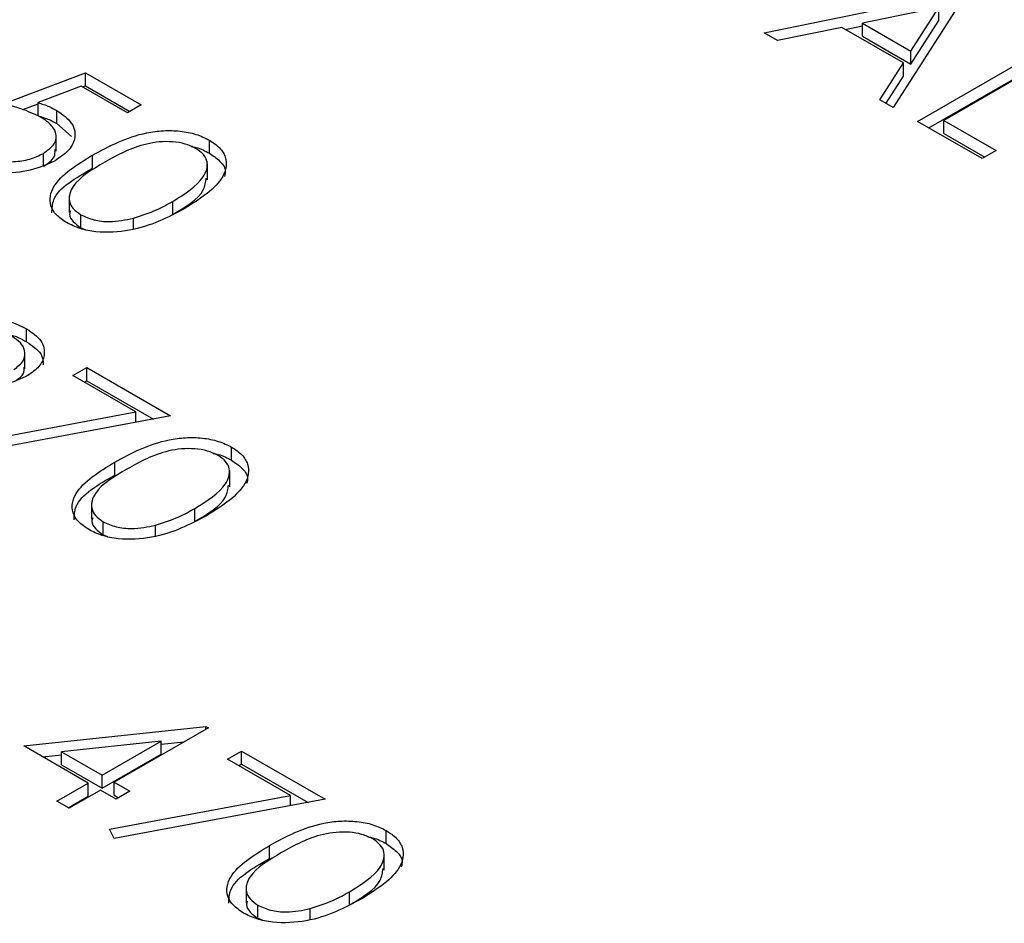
# Model space of a CAD drawing. Header units: inches. Extents: x 1802 to 2468, y -253 to -72.
# Tile 464 of 570: x 2222.762 to 2223.377, y -87.884 to -87.32. Entities that reach past the tile are written whole.
import ezdxf

# ---------------------------------------------------------------- set-up
doc = ezdxf.new("R2010")
doc.units = ezdxf.units.IN
doc.header["$LTSCALE"] = 0.5
doc.header["$MEASUREMENT"] = 0
doc.layers.add('DST-M-S', color=53, linetype='Continuous')

msp = doc.modelspace()

# ---------------------------------------------------------------- linework, layer by layer
at = {"layer": 'DST-M-S', "linetype": 'Continuous', "lineweight": 25}
for p, q in [((2223.22678, -87.32801), (2223.35189, -87.30226)), ((2223.35297, -87.30289), (2223.30728, -87.37448)), ((2223.33581, -87.31208), (2223.28803, -87.32192)), ((2223.31835, -87.33942), (2223.33581, -87.31208)), ((2223.33581, -87.32024), (2223.33581, -87.31208)), ((2223.27731, -87.32578), (2223.28803, -87.32357)), ((2223.28803, -87.33008), (2223.28803, -87.32192)), ((2223.28803, -87.32192), (2223.31835, -87.33942)), ((2223.31835, -87.34759), (2223.33581, -87.32024)), ((2223.23509, -87.33281), (2223.22678, -87.32801)), ((2223.27519, -87.32456), (2223.23509, -87.33281)), ((2223.31366, -87.34676), (2223.27519, -87.32456)), ((2223.28803, -87.33008), (2223.31835, -87.34759)), ((2223.32251, -87.38328), (2223.40737, -87.33429)), ((2223.31835, -87.34759), (2223.31835, -87.33942)), ((2223.32959, -87.38736), (2223.40737, -87.34246)), ((2223.41498, -87.33869), (2223.33883, -87.38265)), ((2223.29901, -87.36971), (2223.31366, -87.34676)), ((2223.31366, -87.35493), (2223.31366, -87.34676)), ((2222.75193, -87.37229), (2222.80306, -87.35282)), ((2222.80306, -87.35282), (2222.83787, -87.37291)), ((2222.80306, -87.36098), (2222.80306, -87.35282)), ((2222.8011, -87.36173), (2222.80306, -87.36098)), ((2222.80306, -87.36098), (2222.8308, -87.377)), ((2223.30282, -87.3719), (2223.31366, -87.35493)), ((2222.80031, -87.36128), (2222.77342, -87.37152)), ((2222.82917, -87.37794), (2222.80031, -87.36128)), ((2222.76393, -87.37588), (2222.77342, -87.37227)), ((2222.77342, -87.37969), (2222.77342, -87.37152)), ((2222.83787, -87.37291), (2222.82917, -87.37794)), ((2223.30728, -87.37448), (2223.29901, -87.36971)), ((2222.78506, -87.3845), (2222.78506, -87.37634)), ((2222.78506, -87.3845), (2222.79436, -87.3927)), ((2223.36276, -87.40651), (2223.32251, -87.38328)), ((2223.33883, -87.38265), (2223.37147, -87.40149)), ((2223.33883, -87.39081), (2223.33883, -87.38265)), ((2222.78469, -87.40193), (2222.78469, -87.39172)), ((2223.33883, -87.39081), (2223.3644, -87.40557)), ((2222.88039, -87.40311), (2222.88039, -87.39494)), ((2222.77672, -87.41136), (2222.77672, -87.4032)), ((2223.37147, -87.40149), (2223.36276, -87.40651)), ((2222.80738, -87.4125), (2222.80738, -87.40433)), ((2222.87917, -87.41974), (2222.87917, -87.40953)), ((2222.79281, -87.42982), (2222.79281, -87.44003)), ((2222.85746, -87.44137), (2222.85746, -87.4332)), ((2222.80014, -87.44973), (2222.80014, -87.44156)), ((2222.83291, -87.45027), (2222.83291, -87.44366)), ((2222.80014, -87.44973), (2222.80282, -87.45074)), ((2222.76628, -87.52093), (2222.76628, -87.51276)), ((2222.76519, -87.53767), (2222.76519, -87.52747)), ((2222.79518, -87.542), (2222.80388, -87.53698)), ((2222.80388, -87.53698), (2222.8561, -87.56712)), ((2222.80388, -87.54515), (2222.80388, -87.53698)), ((2222.83451, -87.56471), (2222.79518, -87.542)), ((2222.80225, -87.54609), (2222.80388, -87.54515)), ((2222.80388, -87.54515), (2222.8454, -87.56912)), ((2222.72151, -87.58573), (2222.83451, -87.56471)), ((2222.8561, -87.56712), (2222.72446, -87.59162)), ((2222.83451, -87.57114), (2222.83451, -87.56471)), ((2222.89426, -87.59481), (2222.89426, -87.58664)), ((2222.82125, -87.6042), (2222.82125, -87.59603)), ((2222.89304, -87.61144), (2222.89304, -87.60123)), ((2222.80668, -87.62152), (2222.80668, -87.63173)), ((2222.87133, -87.63307), (2222.87133, -87.6249)), ((2222.81401, -87.64143), (2222.81401, -87.63326)), ((2222.84678, -87.64197), (2222.84678, -87.63536)), ((2222.81401, -87.64143), (2222.81669, -87.64244)), ((2222.76444, -87.77327), (2222.87821, -87.76107)), ((2222.87976, -87.76196), (2222.82101, -87.79588)), ((2222.87821, -87.76107), (2222.87976, -87.76196)), ((2222.87821, -87.76286), (2222.87821, -87.76107)), ((2222.85025, -87.77021), (2222.7881, -87.77688)), ((2222.8134, -87.79148), (2222.85025, -87.77021)), ((2222.85025, -87.77837), (2222.85025, -87.77021)), ((2222.85025, -87.77223), (2222.86464, -87.77069)), ((2222.80469, -87.7965), (2222.76444, -87.77327)), ((2222.77637, -87.78015), (2222.7881, -87.7789)), ((2222.7881, -87.77688), (2222.8134, -87.79148)), ((2222.7881, -87.78504), (2222.7881, -87.77688)), ((2222.8134, -87.79965), (2222.85025, -87.77837)), ((2222.89172, -87.78143), (2222.90043, -87.77641)), ((2222.90043, -87.77641), (2222.95264, -87.80655)), ((2222.90043, -87.78457), (2222.90043, -87.77641)), ((2222.7881, -87.78504), (2222.8134, -87.79965)), ((2222.93106, -87.80414), (2222.89172, -87.78143)), ((2222.89879, -87.78551), (2222.90043, -87.78457)), ((2222.90043, -87.78457), (2222.94195, -87.80854)), ((2222.78511, -87.80781), (2222.80469, -87.7965)), ((2222.80469, -87.80467), (2222.80469, -87.7965)), ((2222.8134, -87.79965), (2222.8134, -87.79148)), ((2222.82101, -87.79588), (2222.8308, -87.80153)), ((2222.82101, -87.80404), (2222.82101, -87.79588)), ((2222.81231, -87.8009), (2222.79273, -87.8122)), ((2222.8221, -87.80655), (2222.81231, -87.8009)), ((2222.8308, -87.80153), (2222.8221, -87.80655)), ((2222.79273, -87.8122), (2222.78511, -87.80781)), ((2222.79218, -87.81189), (2222.80469, -87.80467)), ((2222.81805, -87.82516), (2222.93106, -87.80414)), ((2222.82101, -87.80404), (2222.82373, -87.80561)), ((2222.95264, -87.80655), (2222.82101, -87.83104)), ((2222.93106, -87.81057), (2222.93106, -87.80414)), ((2222.82101, -87.83104), (2222.81805, -87.82516)), ((2222.9908, -87.83423), (2222.9908, -87.82607)), ((2222.9178, -87.84363), (2222.9178, -87.83546)), ((2222.98959, -87.85087), (2222.98959, -87.84066)), ((2222.90323, -87.86095), (2222.90323, -87.87115)), ((2222.96787, -87.87249), (2222.96787, -87.86433)), ((2222.91056, -87.88085), (2222.91056, -87.87269)), ((2222.94333, -87.8814), (2222.94333, -87.87479)), ((2222.91056, -87.88085), (2222.91323, -87.88187))]:
    msp.add_line(p, q, dxfattribs=at)
for points, knots in [([(2222.77498, -87.38057), (2222.77102, -87.37871), (2222.76393, -87.37538), (2222.7556, -87.37323), (2222.75193, -87.37229)], [0, 0, 0, 0, 0.559416, 1, 1, 1, 1]), ([(2222.77342, -87.37152), (2222.77576, -87.37229), (2222.77994, -87.37366), (2222.7835, -87.37552), (2222.78506, -87.37634)], [0, 0, 0, 0, 0.560064, 1, 1, 1, 1]), ([(2222.78506, -87.37634), (2222.78869, -87.37893), (2222.79594, -87.38411), (2222.79722, -87.39367), (2222.7929, -87.4019), (2222.78697, -87.40582), (2222.78401, -87.40778)], [0, 0, 0, 0, 0.279688, 0.559025, 0.779292, 1, 1, 1, 1]), ([(2222.77342, -87.37969), (2222.77576, -87.38045), (2222.77994, -87.38182), (2222.7835, -87.38369), (2222.78506, -87.3845)], [0, 0, 0, 0, 0.560064, 1, 1, 1, 1]), ([(2222.77672, -87.4032), (2222.77934, -87.40132), (2222.78458, -87.39757), (2222.78523, -87.39059), (2222.78147, -87.38478), (2222.77715, -87.38197), (2222.77498, -87.38057)], [0, 0, 0, 0, 0.279539, 0.558617, 0.779047, 1, 1, 1, 1]), ([(2222.80738, -87.40433), (2222.81784, -87.39867), (2222.83093, -87.39159), (2222.85158, -87.3888), (2222.86216, -87.38905), (2222.87234, -87.391), (2222.8777, -87.39363), (2222.88039, -87.39494)], [0, 0, 0, 0, 0.498702, 0.624177, 0.749467, 0.874745, 1, 1, 1, 1]), ([(2222.87194, -87.40011), (2222.8698, -87.3991), (2222.86552, -87.39708), (2222.85737, -87.39582), (2222.84908, -87.39586), (2222.83314, -87.39858), (2222.82307, -87.40421), (2222.81503, -87.40871)], [0, 0, 0, 0, 0.125139, 0.250418, 0.375519, 0.500847, 1, 1, 1, 1]), ([(2222.88039, -87.39494), (2222.88268, -87.3965), (2222.88728, -87.39961), (2222.89195, -87.40743), (2222.88927, -87.42222), (2222.87473, -87.43146), (2222.86504, -87.43762)], [0, 0, 0, 0, 0.1256, 0.251197, 0.500581, 1, 1, 1, 1]), ([(2222.73366, -87.40319), (2222.73721, -87.40481), (2222.74432, -87.40805), (2222.75721, -87.40879), (2222.76861, -87.40718), (2222.77401, -87.40452), (2222.77672, -87.4032)], [0, 0, 0, 0, 0.279617, 0.559357, 0.779559, 1, 1, 1, 1]), ([(2222.77672, -87.41136), (2222.77952, -87.40949), (2222.78413, -87.40642), (2222.78404, -87.40244), (2222.784, -87.40087)], [0, 0, 0, 0, 0.608372, 1, 1, 1, 1]), ([(2222.85746, -87.4332), (2222.86502, -87.42847), (2222.87635, -87.42139), (2222.88007, -87.41007), (2222.87715, -87.40383), (2222.87367, -87.40135), (2222.87194, -87.40011)], [0, 0, 0, 0, 0.500072, 0.749021, 0.874598, 1, 1, 1, 1]), ([(2222.8689, -87.39887), (2222.86995, -87.39906), (2222.87435, -87.39985), (2222.87777, -87.4017), (2222.88039, -87.40311)], [0, 0, 0, 0, 0.237776, 1, 1, 1, 1]), ([(2222.88039, -87.40311), (2222.88263, -87.40466), (2222.88711, -87.40778), (2222.89098, -87.41301), (2222.89009, -87.41638), (2222.88974, -87.41773)], [0, 0, 0, 0, 0.3758791, 0.7517484, 1, 1, 1, 1]), ([(2222.78401, -87.40778), (2222.77911, -87.41003), (2222.76932, -87.41454), (2222.75146, -87.41604), (2222.7357, -87.4135), (2222.72825, -87.40981), (2222.72452, -87.40795)], [0, 0, 0, 0, 0.279864, 0.559271, 0.779424, 1, 1, 1, 1]), ([(2222.79118, -87.44644), (2222.78891, -87.44489), (2222.78436, -87.4418), (2222.77979, -87.43404), (2222.7829, -87.41937), (2222.79758, -87.41035), (2222.80738, -87.40433)], [0, 0, 0, 0, 0.125551, 0.25109, 0.50025, 1, 1, 1, 1]), ([(2222.81503, -87.40871), (2222.80716, -87.41333), (2222.79538, -87.42024), (2222.79194, -87.43163), (2222.79494, -87.43784), (2222.79841, -87.44032), (2222.80014, -87.44156)], [0, 0, 0, 0, 0.5002912, 0.749086, 0.8746062, 1, 1, 1, 1]), ([(2222.78205, -87.4403), (2222.78218, -87.43751), (2222.78272, -87.42657), (2222.79685, -87.41851), (2222.80738, -87.4125)], [0, 0, 0, 0, 0.254367, 1, 1, 1, 1]), ([(2222.85746, -87.44137), (2222.86551, -87.43665), (2222.87674, -87.43007), (2222.87805, -87.42117), (2222.87842, -87.41865)], [0, 0, 0, 0, 0.717337, 1, 1, 1, 1]), ([(2222.83291, -87.44366), (2222.8379, -87.44203), (2222.84682, -87.43911), (2222.8542, -87.43501), (2222.85746, -87.4332)], [0, 0, 0, 0, 0.559599, 1, 1, 1, 1]), ([(2222.86504, -87.43762), (2222.85438, -87.44322), (2222.8384, -87.45163), (2222.8128, -87.45309), (2222.79927, -87.45041), (2222.79388, -87.44776), (2222.79118, -87.44644)], [0, 0, 0, 0, 0.499407, 0.748743, 0.874372, 1, 1, 1, 1]), ([(2222.79364, -87.43907), (2222.79338, -87.43981), (2222.79257, -87.44212), (2222.7951, -87.44601), (2222.79846, -87.44849), (2222.80014, -87.44973)], [0, 0, 0, 0, 0.191677, 0.596042, 1, 1, 1, 1]), ([(2222.80014, -87.44156), (2222.80275, -87.44273), (2222.80797, -87.44507), (2222.81997, -87.44641), (2222.82801, -87.4447), (2222.83291, -87.44366)], [0, 0, 0, 0, 0.280257, 0.560781, 1, 1, 1, 1]), ([(2222.71032, -87.51312), (2222.71494, -87.51102), (2222.72417, -87.50683), (2222.74084, -87.50557), (2222.75571, -87.50762), (2222.76275, -87.51105), (2222.76628, -87.51276)], [0, 0, 0, 0, 0.280029, 0.559515, 0.779668, 1, 1, 1, 1]), ([(2222.76628, -87.51276), (2222.76971, -87.51515), (2222.77656, -87.51992), (2222.77805, -87.52876), (2222.77476, -87.53654), (2222.76938, -87.54026), (2222.76669, -87.54212)], [0, 0, 0, 0, 0.27989, 0.559224, 0.779582, 1, 1, 1, 1]), ([(2222.75319, -87.51603), (2222.75387, -87.51612), (2222.75899, -87.51682), (2222.76289, -87.51902), (2222.76628, -87.52093)], [0, 0, 0, 0, 0.131317, 1, 1, 1, 1]), ([(2222.75839, -87.53812), (2222.76066, -87.5364), (2222.7652, -87.53295), (2222.76557, -87.52676), (2222.76291, -87.52141), (2222.75909, -87.51884), (2222.75719, -87.51756)], [0, 0, 0, 0, 0.279126, 0.558978, 0.77935, 1, 1, 1, 1]), ([(2222.76628, -87.52093), (2222.76987, -87.52331), (2222.77618, -87.52748), (2222.77652, -87.53296), (2222.77666, -87.53532)], [0, 0, 0, 0, 0.569414, 1, 1, 1, 1]), ([(2222.75997, -87.5448), (2222.76166, -87.54355), (2222.76493, -87.54114), (2222.76476, -87.53809), (2222.76468, -87.53663)], [0, 0, 0, 0, 0.5193613, 1, 1, 1, 1]), ([(2222.76669, -87.54212), (2222.76298, -87.54387), (2222.75555, -87.54736), (2222.73859, -87.54931), (2222.72648, -87.54961), (2222.71908, -87.54979)], [0, 0, 0, 0, 0.279288, 0.559154, 1, 1, 1, 1]), ([(2222.82125, -87.59603), (2222.83171, -87.59037), (2222.8448, -87.58329), (2222.86546, -87.5805), (2222.87603, -87.58075), (2222.88621, -87.5827), (2222.89157, -87.58533), (2222.89426, -87.58664)], [0, 0, 0, 0, 0.498702, 0.624177, 0.749467, 0.874745, 1, 1, 1, 1]), ([(2222.88581, -87.59181), (2222.88367, -87.5908), (2222.87939, -87.58878), (2222.87124, -87.58752), (2222.86295, -87.58756), (2222.84701, -87.59028), (2222.83694, -87.59591), (2222.8289, -87.60041)], [0, 0, 0, 0, 0.125139, 0.250418, 0.375519, 0.500847, 1, 1, 1, 1]), ([(2222.89426, -87.58664), (2222.89655, -87.5882), (2222.90115, -87.59131), (2222.90582, -87.59913), (2222.90314, -87.61392), (2222.8886, -87.62316), (2222.87891, -87.62932)], [0, 0, 0, 0, 0.1256, 0.251197, 0.500581, 1, 1, 1, 1]), ([(2222.87133, -87.6249), (2222.87889, -87.62017), (2222.89022, -87.61309), (2222.89394, -87.60177), (2222.89102, -87.59553), (2222.88754, -87.59305), (2222.88581, -87.59181)], [0, 0, 0, 0, 0.500072, 0.749021, 0.874598, 1, 1, 1, 1]), ([(2222.88277, -87.59057), (2222.88382, -87.59076), (2222.88822, -87.59155), (2222.89164, -87.5934), (2222.89426, -87.59481)], [0, 0, 0, 0, 0.237776, 1, 1, 1, 1]), ([(2222.80505, -87.63814), (2222.80278, -87.63659), (2222.79823, -87.6335), (2222.79366, -87.62573), (2222.79677, -87.61107), (2222.81145, -87.60205), (2222.82125, -87.59603)], [0, 0, 0, 0, 0.125551, 0.25109, 0.50025, 1, 1, 1, 1]), ([(2222.8289, -87.60041), (2222.82103, -87.60502), (2222.80925, -87.61193), (2222.80581, -87.62332), (2222.80881, -87.62954), (2222.81228, -87.63202), (2222.81401, -87.63326)], [0, 0, 0, 0, 0.500291, 0.749086, 0.874606, 1, 1, 1, 1]), ([(2222.89426, -87.59481), (2222.8965, -87.59636), (2222.90098, -87.59948), (2222.90485, -87.60471), (2222.90396, -87.60808), (2222.90361, -87.60943)], [0, 0, 0, 0, 0.375879, 0.751748, 1, 1, 1, 1]), ([(2222.79592, -87.632), (2222.79605, -87.62921), (2222.79659, -87.61826), (2222.81072, -87.61021), (2222.82125, -87.6042)], [0, 0, 0, 0, 0.254367, 1, 1, 1, 1]), ([(2222.87133, -87.63307), (2222.87938, -87.62835), (2222.89061, -87.62177), (2222.89192, -87.61287), (2222.89229, -87.61035)], [0, 0, 0, 0, 0.717337, 1, 1, 1, 1]), ([(2222.84678, -87.63536), (2222.85177, -87.63373), (2222.86069, -87.63081), (2222.86807, -87.62671), (2222.87133, -87.6249)], [0, 0, 0, 0, 0.559599, 1, 1, 1, 1]), ([(2222.87891, -87.62932), (2222.86825, -87.63492), (2222.85227, -87.64333), (2222.82667, -87.64479), (2222.81314, -87.64211), (2222.80775, -87.63946), (2222.80505, -87.63814)], [0, 0, 0, 0, 0.499407, 0.748743, 0.874372, 1, 1, 1, 1]), ([(2222.80751, -87.63077), (2222.80725, -87.63151), (2222.80644, -87.63382), (2222.80897, -87.63771), (2222.81233, -87.64019), (2222.81401, -87.64143)], [0, 0, 0, 0, 0.191677, 0.596042, 1, 1, 1, 1]), ([(2222.81401, -87.63326), (2222.81662, -87.63443), (2222.82184, -87.63677), (2222.83384, -87.63811), (2222.84188, -87.6364), (2222.84678, -87.63536)], [0, 0, 0, 0, 0.280257, 0.560781, 1, 1, 1, 1]), ([(2222.9178, -87.83546), (2222.92826, -87.8298), (2222.94135, -87.82272), (2222.962, -87.81992), (2222.97257, -87.82018), (2222.98276, -87.82212), (2222.98812, -87.82475), (2222.9908, -87.82607)], [0, 0, 0, 0, 0.498702, 0.624177, 0.749467, 0.874745, 1, 1, 1, 1]), ([(2222.98235, -87.83124), (2222.98022, -87.83023), (2222.97593, -87.82821), (2222.96779, -87.82695), (2222.9595, -87.82698), (2222.94355, -87.82971), (2222.93349, -87.83534), (2222.92545, -87.83984)], [0, 0, 0, 0, 0.125139, 0.250418, 0.375519, 0.500847, 1, 1, 1, 1]), ([(2222.9908, -87.82607), (2222.9931, -87.82763), (2222.9977, -87.83074), (2223.00237, -87.83855), (2222.99968, -87.85335), (2222.98515, -87.86258), (2222.97545, -87.86874)], [0, 0, 0, 0, 0.1256, 0.251197, 0.500581, 1, 1, 1, 1]), ([(2222.96787, -87.86433), (2222.97544, -87.8596), (2222.98677, -87.85251), (2222.99049, -87.8412), (2222.98757, -87.83496), (2222.98409, -87.83248), (2222.98235, -87.83124)], [0, 0, 0, 0, 0.500072, 0.749021, 0.874598, 1, 1, 1, 1]), ([(2222.97932, -87.83), (2222.98036, -87.83019), (2222.98476, -87.83098), (2222.98819, -87.83283), (2222.9908, -87.83423)], [0, 0, 0, 0, 0.237776, 1, 1, 1, 1]), ([(2222.9908, -87.83423), (2222.99304, -87.83579), (2222.99753, -87.8389), (2223.00139, -87.84413), (2223.00051, -87.84751), (2223.00016, -87.84885)], [0, 0, 0, 0, 0.3758791, 0.7517484, 1, 1, 1, 1]), ([(2222.9016, -87.87757), (2222.89932, -87.87602), (2222.89477, -87.87293), (2222.89021, -87.86516), (2222.89332, -87.8505), (2222.908, -87.84148), (2222.9178, -87.83546)], [0, 0, 0, 0, 0.125551, 0.25109, 0.50025, 1, 1, 1, 1]), ([(2222.92545, -87.83984), (2222.91758, -87.84445), (2222.90579, -87.85136), (2222.90236, -87.86275), (2222.90536, -87.86897), (2222.90882, -87.87145), (2222.91056, -87.87269)], [0, 0, 0, 0, 0.5002912, 0.749086, 0.8746062, 1, 1, 1, 1]), ([(2222.89246, -87.87142), (2222.8926, -87.86864), (2222.89314, -87.85769), (2222.90727, -87.84963), (2222.9178, -87.84363)], [0, 0, 0, 0, 0.254367, 1, 1, 1, 1]), ([(2222.96787, -87.87249), (2222.97593, -87.86777), (2222.98716, -87.8612), (2222.98847, -87.8523), (2222.98884, -87.84978)], [0, 0, 0, 0, 0.717337, 1, 1, 1, 1]), ([(2222.94333, -87.87479), (2222.94832, -87.87315), (2222.95724, -87.87023), (2222.96462, -87.86613), (2222.96787, -87.86433)], [0, 0, 0, 0, 0.559599, 1, 1, 1, 1]), ([(2222.97545, -87.86874), (2222.9648, -87.87435), (2222.94882, -87.88275), (2222.92321, -87.88422), (2222.90969, -87.88154), (2222.9043, -87.87889), (2222.9016, -87.87757)], [0, 0, 0, 0, 0.499407, 0.748743, 0.874372, 1, 1, 1, 1]), ([(2222.90406, -87.8702), (2222.9038, -87.87094), (2222.90299, -87.87325), (2222.90552, -87.87714), (2222.90888, -87.87962), (2222.91056, -87.88085)], [0, 0, 0, 0, 0.191677, 0.596042, 1, 1, 1, 1]), ([(2222.91056, -87.87269), (2222.91316, -87.87386), (2222.91838, -87.8762), (2222.93039, -87.87754), (2222.93842, -87.87583), (2222.94333, -87.87479)], [0, 0, 0, 0, 0.280257, 0.560781, 1, 1, 1, 1])]:
    msp.add_open_spline(points, degree=3, knots=knots, dxfattribs=at)

doc.saveas('drawing.dxf')
